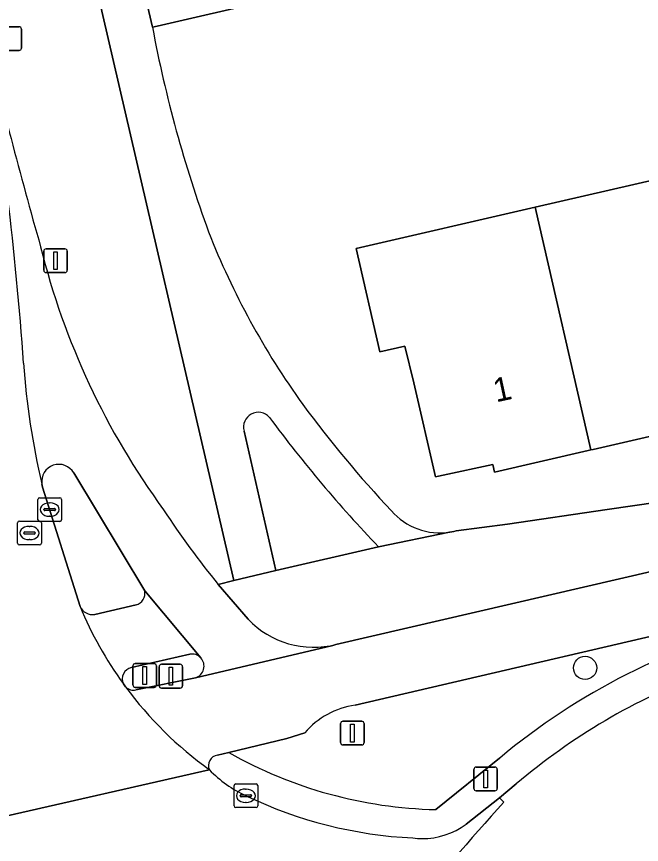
# Model space of a CAD drawing. Extents: x 156412 to 157779, y 382335 to 383768.
# Drawn here: x 156663.93 to 156690.27, y 382927.91 to 382962.77 of the extents above; entities that cross this region are included whole.
import ezdxf

# ---------------------------------------------------------------- set-up
doc = ezdxf.new("R2010")
doc.units = 0
for name, color, linetype in [('IMGEO_Berm_groen', 7, 'Continuous'), ('IMGEO_Boom', 7, 'Continuous'), ('IMGEO_Drukknoppaal', 7, 'Continuous'), ('IMGEO_Erf', 7, 'Continuous'), ('IMGEO_Fietspad_gesloten', 7, 'Continuous'), ('IMGEO_Kolk', 7, 'Continuous'), ('IMGEO_Lichtmast', 7, 'Continuous'), ('IMGEO_OVBaan_gesloten', 7, 'Continuous'), ('IMGEO_Pand', 7, 'Continuous'), ('IMGEO_Pand_nummerreeks', 7, 'Continuous'), ('IMGEO_Rijbaan_lokaal_gesloten', 7, 'Continuous'), ('IMGEO_Rijbaan_regionaal_gesloten', 7, 'Continuous'), ('IMGEO_Rioolput', 7, 'Continuous'), ('IMGEO_Verkeersbordpaal', 7, 'Continuous'), ('IMGEO_Verkeerseiland_groen', 7, 'Continuous'), ('IMGEO_Verkeerseiland_open', 7, 'Continuous'), ('IMGEO_Verkeersregelinstallatiepaal', 7, 'Continuous'), ('IMGEO_Voetpad_open', 7, 'Continuous')]:
    doc.layers.add(name, color=color, linetype=linetype)

msp = doc.modelspace()

# ---------------------------------------------------------------- linework, layer by layer
at = {"layer": 'IMGEO_Berm_groen'}
for points in [[(156672.436, 382938.851), (156673.083, 382939.021), (156667.343, 382963.791)], [(156695.687, 382937.307), (156695.578, 382937.817), (156678.199, 382933.78)], [(156676.078, 382932.611), (156675.33, 382932.367), (156672.879, 382931.781)], [(156681.603, 382929.378), (156684.293, 382931.549)]]:
    msp.add_lwpolyline(points, dxfattribs=at)
for centre, radius, start, end in [((156852.43, 383006.82), 195.033, 193.21871, 195.99498), ((156695.66, 382960.697), 31.644, 193.9326, 216.2229), ((156700.822, 382962.05), 36.66, 213.1595, 219.2581), ((156702.486, 382909.702), 28.43, 103.8353, 129.7845), ((156678.732, 382930.304), 3.517, 98.7213, 139.0019), ((156682.015, 382947.91), 18.536, 240.472, 268.7279)]:
    msp.add_arc(centre, radius, start, end, dxfattribs=at)
at = {"layer": 'IMGEO_Boom'}
msp.add_circle((156687.894, 382935.343), 0.489, dxfattribs=at)
at = {"layer": 'IMGEO_Drukknoppaal'}
for p, q in [((156669.939, 382934.595), (156669.939, 382935.395)), ((156669.939, 382935.395), (156669.939, 382934.595)), ((156670.039, 382935.495), (156670.829, 382935.495)), ((156670.829, 382935.495), (156670.039, 382935.495)), ((156670.929, 382935.395), (156670.929, 382934.595)), ((156670.929, 382934.595), (156670.929, 382935.395)), ((156670.829, 382934.495), (156670.039, 382934.495)), ((156670.039, 382934.495), (156670.829, 382934.495))]:
    msp.add_line(p, q, dxfattribs=at)
msp.add_lwpolyline([(156670.359, 382935.37), (156670.509, 382935.37), (156670.509, 382934.62), (156670.359, 382934.62), (156670.359, 382935.37)], dxfattribs=at)
for centre, start, end in [((156670.039, 382935.395), 90, 180), ((156670.039, 382935.395), 90, 180), ((156670.829, 382935.395), 0, 90), ((156670.829, 382935.395), 360, 90), ((156670.039, 382934.595), 180, 270), ((156670.039, 382934.595), 180, 270), ((156670.829, 382934.595), 270, 0), ((156670.829, 382934.595), 270, 0)]:
    msp.add_arc(centre, 0.1, start, end, dxfattribs=at)
at = {"layer": 'IMGEO_Erf'}
for points in [[(156679.422, 382964.581), (156669.864, 382962.371), (156669.66, 382962.324)], [(156694.262, 382945.935), (156688.233, 382944.545), (156688.133, 382944.522), (156688.029, 382944.497), (156684.08, 382943.587), (156684.002, 382943.914), (156681.915, 382943.463), (156681.71, 382943.419), (156681.59, 382943.393), (156680.67, 382947.354), (156680.301, 382948.897), (156679.243, 382948.657), (156678.244, 382953.005), (156685.784, 382954.744), (156692.021, 382956.182)], [(156682.186, 382941.059), (156682.277, 382941.074), (156682.367, 382941.093), (156682.457, 382941.114), (156684.621, 382941.401), (156688.818, 382942.007), (156690.964, 382942.317), (156695.172, 382942.922), (156697.316, 382943.283), (156701.49, 382943.97), (156703.626, 382944.363), (156707.784, 382945.131), (156709.9, 382945.567), (156714.056, 382946.398), (156716.17, 382946.889), (156720.294, 382947.835), (156722.404, 382948.322), (156726.534, 382949.277), (156728.633, 382949.759), (156732.769, 382950.716), (156734.871, 382951.2), (156739.004, 382952.161), (156741.095, 382952.641)]]:
    msp.add_lwpolyline(points, dxfattribs=at)
for centre, radius, start, end in [((156723.135, 382972.366), 54.41, 190.6361, 200.063), ((156702.549, 382965.678), 32.787, 201.4252, 215.9283), ((156712.216, 382972.863), 44.832, 216.1151, 223.569), ((156681.781, 382943.737), 2.709, 220.8947, 278.6036)]:
    msp.add_arc(centre, radius, start, end, dxfattribs=at)
at = {"layer": 'IMGEO_Fietspad_gesloten'}
for points in [[(156842.01, 382974.354), (156795.232, 382963.573), (156787.319, 382961.747), (156787.276, 382961.74), (156750.276, 382953.189), (156677.395, 382936.335), (156677.258, 382936.285), (156671.471, 382934.925), (156668.966, 382934.417)], [(156678.199, 382933.78), (156695.578, 382937.817), (156729.465, 382945.688), (156786.356, 382958.829), (156798.767, 382961.709), (156800.631, 382962.152), (156802.551, 382962.586), (156802.935, 382962.706)], [(156666.346, 382943.555), (156669.332, 382938.592), (156671.697, 382935.765)], [(156673.691, 382937.395), (156672.436, 382938.851)], [(156671.471, 382934.925), (156677.258, 382936.285), (156677.395, 382936.335)], [(156672.398, 382931.666), (156672.879, 382931.781), (156675.33, 382932.367), (156676.078, 382932.611)]]:
    msp.add_lwpolyline(points, dxfattribs=at)
for centre, radius, start, end in [((156852.43, 383006.82), 195.033, 193.21871, 195.99498), ((156510.161, 382937.028), 154.471, 4.13618, 9.38663), ((156695.66, 382960.697), 31.644, 193.9326, 216.2229), ((156695.739, 382950.339), 31.584, 183.9374, 193.2718), ((156665.719, 382943.187), 0.727, 30.3959, 187.8466), ((156700.822, 382962.05), 36.66, 213.1595, 219.2581), ((156676.44, 382940.001), 3.788, 223.4645, 284.5956), ((156671.322, 382935.415), 0.513, 286.8853, 42.9973), ((156668.864, 382934.886), 0.48, 225.4275, 282.3028), ((156681.516, 382944.159), 16.16, 216.5106, 234.1751), ((156678.732, 382930.304), 3.517, 98.7213, 139.0019), ((156672.454, 382931.235), 0.435, 97.3394, 204.2488)]:
    msp.add_arc(centre, radius, start, end, dxfattribs=at)
at = {"layer": 'IMGEO_Kolk'}
for p, q in [((156664.829, 382941.583), (156664.829, 382942.435)), ((156664.904, 382942.509), (156665.756, 382942.509)), ((156665.83, 382942.435), (156665.83, 382941.583)), ((156665.088, 382942.003), (156665.088, 382942.015)), ((156665.131, 382942.052), (156665.529, 382942.052)), ((156665.317, 382942.289), (156665.342, 382942.289)), ((156665.572, 382942.015), (156665.572, 382942.003)), ((156665.526, 382941.966), (156665.128, 382941.966)), ((156665.34, 382941.729), (156665.315, 382941.729)), ((156665.756, 382941.509), (156664.904, 382941.509)), ((156673.097, 382929.535), (156673.097, 382930.387)), ((156673.172, 382930.461), (156674.024, 382930.461)), ((156673.585, 382930.241), (156673.61, 382930.241)), ((156674.098, 382930.387), (156674.098, 382929.535)), ((156673.356, 382929.955), (156673.356, 382929.967)), ((156673.794, 382929.918), (156673.396, 382929.918)), ((156673.399, 382930.004), (156673.797, 382930.004)), ((156673.84, 382929.967), (156673.84, 382929.955)), ((156674.024, 382929.461), (156673.172, 382929.461)), ((156673.608, 382929.681), (156673.583, 382929.681))]:
    msp.add_line(p, q, dxfattribs=at)
for points in [[(156664.829, 382941.583), (156664.829, 382942.435)], [(156664.904, 382942.509), (156665.756, 382942.509)], [(156665.83, 382942.435), (156665.83, 382941.583)], [(156665.756, 382941.509), (156664.904, 382941.509)], [(156673.097, 382929.535), (156673.097, 382930.387)], [(156673.172, 382930.461), (156674.024, 382930.461)], [(156674.098, 382930.387), (156674.098, 382929.535)], [(156674.024, 382929.461), (156673.172, 382929.461)]]:
    msp.add_lwpolyline(points, dxfattribs=at)
for centre, radius, start, end in [((156664.906, 382942.433), 0.0765, 91.552, 178.448), ((156664.906, 382942.433), 0.0765, 91.552, 178.448), ((156665.754, 382942.433), 0.0765, 1.552, 88.448), ((156665.754, 382942.433), 0.0765, 1.552, 88.448), ((156665.128, 382942.012), 0.0403, 85.8775, 175.7526), ((156665.125, 382942.002), 0.0366, 178.938, 274.7102), ((156665.529, 382942.009), 0.043, 264.8664, 352.4533), ((156665.533, 382942.014), 0.0386, 1.7309, 96.639), ((156664.906, 382941.585), 0.0765, 181.552, 268.448), ((156664.906, 382941.585), 0.0765, 181.552, 268.448), ((156665.754, 382941.585), 0.0765, 271.552, 358.448), ((156665.754, 382941.585), 0.0765, 271.552, 358.448), ((156673.174, 382930.385), 0.0765, 91.552, 178.448), ((156673.174, 382930.385), 0.0765, 91.552, 178.448), ((156674.022, 382930.385), 0.0765, 1.552, 88.448), ((156674.022, 382930.385), 0.0765, 1.552, 88.448), ((156673.396, 382929.964), 0.0403, 85.8775, 175.7526), ((156673.393, 382929.954), 0.0366, 178.938, 274.7102), ((156673.797, 382929.961), 0.043, 264.8664, 352.4533), ((156673.801, 382929.966), 0.0386, 1.7309, 96.639), ((156673.174, 382929.537), 0.0765, 181.552, 268.448), ((156673.174, 382929.537), 0.0765, 181.552, 268.448), ((156674.022, 382929.537), 0.0765, 271.552, 358.448), ((156674.022, 382929.537), 0.0765, 271.552, 358.448)]:
    msp.add_arc(centre, radius, start, end, dxfattribs=at)
for centre, major_axis, ratio, start_param, end_param in [((156665.316, 382942.009), (-0.387, 0.002), 0.722429, 4.712389, 7.853982), ((156665.341, 382942.009), (-0.39, 0.002), 0.717154, 1.570796, 4.712389), ((156673.584, 382929.961), (-0.387, 0.002), 0.722429, 4.712389, 7.853982), ((156673.609, 382929.961), (-0.39, 0.002), 0.717154, 1.570796, 4.712389)]:
    msp.add_ellipse(centre, major_axis=major_axis, ratio=ratio, start_param=start_param, end_param=end_param, dxfattribs=at)
at = {"layer": 'IMGEO_Lichtmast'}
for p, q in [((156665.077, 382952.089), (156665.077, 382952.889)), ((156665.077, 382952.889), (156665.077, 382952.089)), ((156665.177, 382952.989), (156665.967, 382952.989)), ((156665.967, 382952.989), (156665.177, 382952.989)), ((156666.067, 382952.889), (156666.067, 382952.089)), ((156666.067, 382952.089), (156666.067, 382952.889)), ((156665.967, 382951.989), (156665.177, 382951.989)), ((156665.177, 382951.989), (156665.967, 382951.989)), ((156683.205, 382930.267), (156683.205, 382931.067)), ((156683.205, 382931.067), (156683.205, 382930.267)), ((156683.305, 382931.167), (156684.095, 382931.167)), ((156684.095, 382931.167), (156683.305, 382931.167)), ((156684.195, 382931.067), (156684.195, 382930.267)), ((156684.195, 382930.267), (156684.195, 382931.067)), ((156684.095, 382930.167), (156683.305, 382930.167)), ((156683.305, 382930.167), (156684.095, 382930.167))]:
    msp.add_line(p, q, dxfattribs=at)
for points in [[(156665.497, 382952.864), (156665.647, 382952.864), (156665.647, 382952.114), (156665.497, 382952.114), (156665.497, 382952.864)], [(156683.625, 382931.042), (156683.775, 382931.042), (156683.775, 382930.292), (156683.625, 382930.292), (156683.625, 382931.042)]]:
    msp.add_lwpolyline(points, dxfattribs=at)
for centre, start, end in [((156665.177, 382952.889), 90, 180), ((156665.177, 382952.889), 90, 180), ((156665.967, 382952.889), 0, 90), ((156665.967, 382952.889), 360, 90), ((156665.177, 382952.089), 180, 270), ((156665.177, 382952.089), 180, 270), ((156665.967, 382952.089), 270, 0), ((156665.967, 382952.089), 270, 0), ((156683.305, 382931.067), 90, 180), ((156683.305, 382931.067), 90, 180), ((156684.095, 382931.067), 0, 90), ((156684.095, 382931.067), 360, 90), ((156683.305, 382930.267), 180, 270), ((156683.305, 382930.267), 180, 270), ((156684.095, 382930.267), 270, 0), ((156684.095, 382930.267), 270, 0)]:
    msp.add_arc(centre, 0.1, start, end, dxfattribs=at)
at = {"layer": 'IMGEO_OVBaan_gesloten'}
msp.add_lwpolyline([(156684.989, 382930.457), (156684.288, 382929.867), (156684.473, 382929.689)], dxfattribs=at)
for centre, radius, start, end in [((156702.424, 382909.882), 26.968, 110.7166, 130.2779), ((156709.581, 382901.543), 29.878, 103.8905, 140.0495), ((156784.848, 382838.547), 135.58, 137.76022, 143.16252)]:
    msp.add_arc(centre, radius, start, end, dxfattribs=at)
at = {"layer": 'IMGEO_Pand'}
for points in [[(156678.32, 382969.463), (156668.527, 382967.194), (156669.66, 382962.324), (156669.864, 382962.371), (156679.422, 382964.581), (156679.378, 382964.776)], [(156692.021, 382956.182), (156685.784, 382954.744), (156688.133, 382944.522), (156688.233, 382944.545), (156694.262, 382945.935), (156694.466, 382945.982)], [(156685.784, 382954.744), (156678.244, 382953.005), (156679.243, 382948.657), (156680.301, 382948.897), (156680.67, 382947.354), (156681.59, 382943.393), (156681.71, 382943.419), (156681.915, 382943.463), (156684.002, 382943.914), (156684.08, 382943.587), (156688.029, 382944.497), (156688.133, 382944.522)]]:
    msp.add_lwpolyline(points, close=True, dxfattribs=at)
at = {"layer": 'IMGEO_Rijbaan_lokaal_gesloten'}
for points in [[(156666.607, 382937.928), (156665.032, 382942.951), (156664.999, 382943.088)], [(156661.789, 382940.297), (156662.36, 382936.934), (156663.012, 382933.572), (156663.031, 382933.372), (156663.032, 382929.001), (156672.057, 382931.056)], [(156668.527, 382934.544), (156668.437, 382934.668)]]:
    msp.add_lwpolyline(points, dxfattribs=at)
for centre, radius, start, end in [((156510.161, 382937.028), 154.471, 4.13618, 9.38663), ((156695.739, 382950.339), 31.584, 183.9374, 193.2718), ((156681.479, 382944.133), 16.114, 202.6464, 215.9689), ((156681.516, 382944.159), 16.16, 216.5106, 234.1751)]:
    msp.add_arc(centre, radius, start, end, dxfattribs=at)
at = {"layer": 'IMGEO_Rijbaan_regionaal_gesloten'}
for points in [[(156672.057, 382931.056), (156663.032, 382929.001)], [(156684.473, 382929.689), (156684.288, 382929.867), (156682.878, 382928.763)]]:
    msp.add_lwpolyline(points, dxfattribs=at)
for centre, radius, start, end in [((156675.715, 382934.576), 5.076, 223.8979, 245.3788), ((156709.581, 382901.543), 29.878, 103.8905, 140.0495), ((156681.539, 382946.557), 18.397, 244.4353, 267.1936), ((156784.848, 382838.547), 135.58, 137.76022, 143.16252), ((156681.037, 382931.252), 3.097, 269.6937, 306.4902), ((156681.037, 382931.22), 3.064, 262.5243, 269.6883)]:
    msp.add_arc(centre, radius, start, end, dxfattribs=at)
at = {"layer": 'IMGEO_Rioolput'}
for p, q in [((156663.977, 382940.598), (156663.977, 382941.45)), ((156664.052, 382941.524), (156664.904, 382941.524)), ((156664.465, 382941.304), (156664.49, 382941.304)), ((156664.978, 382941.45), (156664.978, 382940.598)), ((156664.236, 382941.018), (156664.236, 382941.03)), ((156664.674, 382940.981), (156664.276, 382940.981)), ((156664.279, 382941.067), (156664.677, 382941.067)), ((156664.72, 382941.03), (156664.72, 382941.018)), ((156664.488, 382940.744), (156664.463, 382940.744)), ((156664.904, 382940.524), (156664.052, 382940.524))]:
    msp.add_line(p, q, dxfattribs=at)
for points in [[(156663.977, 382940.598), (156663.977, 382941.45)], [(156664.052, 382941.524), (156664.904, 382941.524)], [(156664.978, 382941.45), (156664.978, 382940.598)], [(156664.904, 382940.524), (156664.052, 382940.524)]]:
    msp.add_lwpolyline(points, dxfattribs=at)
for centre, radius, start, end in [((156664.054, 382941.448), 0.0765, 91.552, 178.448), ((156664.054, 382941.448), 0.0765, 91.552, 178.448), ((156664.902, 382941.448), 0.0765, 1.552, 88.448), ((156664.902, 382941.448), 0.0765, 1.552, 88.448), ((156664.276, 382941.027), 0.0403, 85.8775, 175.7526), ((156664.273, 382941.017), 0.0366, 178.938, 274.7102), ((156664.677, 382941.024), 0.043, 264.8664, 352.4533), ((156664.681, 382941.029), 0.0386, 1.7309, 96.639), ((156664.054, 382940.6), 0.0765, 181.552, 268.448), ((156664.054, 382940.6), 0.0765, 181.552, 268.448), ((156664.902, 382940.6), 0.0765, 271.552, 358.448), ((156664.902, 382940.6), 0.0765, 271.552, 358.448)]:
    msp.add_arc(centre, radius, start, end, dxfattribs=at)
for centre, major_axis, ratio, start_param, end_param in [((156664.464, 382941.024), (-0.387, 0.002), 0.722429, 4.712389, 7.853982), ((156664.489, 382941.024), (-0.39, 0.002), 0.717154, 1.570796, 4.712389)]:
    msp.add_ellipse(centre, major_axis=major_axis, ratio=ratio, start_param=start_param, end_param=end_param, dxfattribs=at)
at = {"layer": 'IMGEO_Verkeersbordpaal'}
for p, q in [((156663.248, 382962.342), (156664.038, 382962.342)), ((156664.038, 382962.342), (156663.248, 382962.342)), ((156664.138, 382962.242), (156664.138, 382961.442)), ((156664.138, 382961.442), (156664.138, 382962.242)), ((156664.038, 382961.342), (156663.248, 382961.342)), ((156663.248, 382961.342), (156664.038, 382961.342)), ((156677.59, 382932.198), (156677.59, 382932.998)), ((156677.59, 382932.998), (156677.59, 382932.198)), ((156677.69, 382933.098), (156678.48, 382933.098)), ((156678.48, 382933.098), (156677.69, 382933.098)), ((156678.58, 382932.998), (156678.58, 382932.198)), ((156678.58, 382932.198), (156678.58, 382932.998)), ((156678.48, 382932.098), (156677.69, 382932.098)), ((156677.69, 382932.098), (156678.48, 382932.098))]:
    msp.add_line(p, q, dxfattribs=at)
msp.add_lwpolyline([(156678.01, 382932.973), (156678.16, 382932.973), (156678.16, 382932.223), (156678.01, 382932.223), (156678.01, 382932.973)], dxfattribs=at)
for centre, start, end in [((156664.038, 382962.242), 0, 90), ((156664.038, 382962.242), 360, 90), ((156664.038, 382961.442), 270, 0), ((156664.038, 382961.442), 270, 0), ((156677.69, 382932.998), 90, 180), ((156677.69, 382932.998), 90, 180), ((156678.48, 382932.998), 0, 90), ((156678.48, 382932.998), 360, 90), ((156677.69, 382932.198), 180, 270), ((156677.69, 382932.198), 180, 270), ((156678.48, 382932.198), 270, 0), ((156678.48, 382932.198), 270, 0)]:
    msp.add_arc(centre, 0.1, start, end, dxfattribs=at)
at = {"layer": 'IMGEO_Verkeerseiland_groen'}
msp.add_lwpolyline([(156673.524, 382945.315), (156674.862, 382939.439), (156679.19, 382940.447)], dxfattribs=at)
for centre, radius, start, end in [((156674.123, 382945.485), 0.623, 41.0952, 195.87), ((156717.439, 382977.384), 53.173, 216.3141, 224.001)]:
    msp.add_arc(centre, radius, start, end, dxfattribs=at)
at = {"layer": 'IMGEO_Verkeerseiland_open'}
for points in [[(156669.332, 382938.592), (156666.346, 382943.555)], [(156664.999, 382943.088), (156665.032, 382942.951), (156666.607, 382937.928)], [(156667.225, 382937.598), (156668.969, 382937.996)], [(156671.229, 382935.919), (156668.775, 382935.357)], [(156668.966, 382934.417), (156671.471, 382934.925)], [(156668.437, 382934.668), (156668.527, 382934.544)], [(156672.879, 382931.781), (156672.398, 382931.666)], [(156684.293, 382931.549), (156681.603, 382929.378)], [(156682.878, 382928.763), (156684.288, 382929.867), (156684.989, 382930.457)]]:
    msp.add_lwpolyline(points, dxfattribs=at)
for centre, radius, start, end in [((156665.719, 382943.187), 0.727, 30.3959, 187.8466), ((156668.846, 382938.48), 0.499, 284.293, 13.0192), ((156667.134, 382938.171), 0.58, 204.7692, 279.0281), ((156702.486, 382909.702), 28.43, 103.8353, 129.7845), ((156671.323, 382935.416), 0.511, 42.9879, 100.5835), ((156671.322, 382935.415), 0.513, 286.8853, 42.9973), ((156668.863, 382934.886), 0.479, 100.5781, 207.1599), ((156702.424, 382909.882), 26.968, 110.7166, 130.2779), ((156668.864, 382934.886), 0.48, 225.4275, 282.3028), ((156672.454, 382931.235), 0.435, 97.3394, 204.2488), ((156682.015, 382947.91), 18.536, 240.472, 268.7279), ((156675.715, 382934.576), 5.076, 223.8979, 245.3788), ((156681.539, 382946.557), 18.397, 244.4353, 267.1936), ((156681.037, 382931.252), 3.097, 269.6937, 306.4902), ((156681.037, 382931.22), 3.064, 262.5243, 269.6883)]:
    msp.add_arc(centre, radius, start, end, dxfattribs=at)
at = {"layer": 'IMGEO_Verkeersregelinstallatiepaal'}
for p, q in [((156668.837, 382934.625), (156668.837, 382935.425)), ((156668.837, 382935.425), (156668.837, 382934.625)), ((156668.937, 382935.525), (156669.727, 382935.525)), ((156669.727, 382935.525), (156668.937, 382935.525)), ((156669.827, 382935.425), (156669.827, 382934.625)), ((156669.827, 382934.625), (156669.827, 382935.425)), ((156669.727, 382934.525), (156668.937, 382934.525)), ((156668.937, 382934.525), (156669.727, 382934.525)), ((156683.205, 382930.267), (156683.205, 382931.067)), ((156683.205, 382931.067), (156683.205, 382930.267)), ((156683.305, 382931.167), (156684.095, 382931.167)), ((156684.095, 382931.167), (156683.305, 382931.167)), ((156684.195, 382931.067), (156684.195, 382930.267)), ((156684.195, 382930.267), (156684.195, 382931.067)), ((156684.095, 382930.167), (156683.305, 382930.167)), ((156683.305, 382930.167), (156684.095, 382930.167))]:
    msp.add_line(p, q, dxfattribs=at)
for points in [[(156669.257, 382935.4), (156669.407, 382935.4), (156669.407, 382934.65), (156669.257, 382934.65), (156669.257, 382935.4)], [(156683.625, 382931.042), (156683.775, 382931.042), (156683.775, 382930.292), (156683.625, 382930.292), (156683.625, 382931.042)]]:
    msp.add_lwpolyline(points, dxfattribs=at)
for centre, start, end in [((156668.937, 382935.425), 90, 180), ((156668.937, 382935.425), 90, 180), ((156669.727, 382935.425), 0, 90), ((156669.727, 382935.425), 360, 90), ((156668.937, 382934.625), 180, 270), ((156668.937, 382934.625), 180, 270), ((156669.727, 382934.625), 270, 0), ((156669.727, 382934.625), 270, 0), ((156683.305, 382931.067), 90, 180), ((156683.305, 382931.067), 90, 180), ((156684.095, 382931.067), 0, 90), ((156684.095, 382931.067), 360, 90), ((156683.305, 382930.267), 180, 270), ((156683.305, 382930.267), 180, 270), ((156684.095, 382930.267), 270, 0), ((156684.095, 382930.267), 270, 0)]:
    msp.add_arc(centre, 0.1, start, end, dxfattribs=at)
at = {"layer": 'IMGEO_Voetpad_open'}
for points in [[(156669.66, 382962.324), (156668.527, 382967.194), (156668.232, 382968.423), (156667.596, 382971.076), (156667.495, 382971.548), (156667.152, 382973.053), (156665.858, 382978.665), (156665.247, 382981.316), (156660.941, 383000), (156658.2, 383011.895)], [(156660.407, 382972.621), (156665.539, 382971.451), (156667.343, 382963.791), (156673.083, 382939.021), (156674.862, 382939.439), (156673.524, 382945.315)], [(156677.395, 382936.335), (156750.276, 382953.189)], [(156690.964, 382942.317), (156688.818, 382942.007), (156684.621, 382941.401), (156682.457, 382941.114), (156682.367, 382941.093), (156682.277, 382941.074), (156682.186, 382941.059), (156679.19, 382940.447), (156674.862, 382939.439), (156673.083, 382939.021), (156672.436, 382938.851), (156673.691, 382937.395)], [(156679.19, 382940.447), (156682.186, 382941.059)], [(156671.697, 382935.765), (156669.332, 382938.592)], [(156668.969, 382937.996), (156667.225, 382937.598)], [(156668.775, 382935.357), (156671.229, 382935.919)]]:
    msp.add_lwpolyline(points, dxfattribs=at)
for centre, radius, start, end in [((156723.135, 382972.366), 54.41, 190.6361, 200.063), ((156702.549, 382965.678), 32.787, 201.4252, 215.9283), ((156712.216, 382972.863), 44.832, 216.1151, 223.569), ((156674.123, 382945.485), 0.623, 41.0952, 195.87), ((156717.439, 382977.384), 53.173, 216.3141, 224.001), ((156681.781, 382943.737), 2.709, 220.8947, 278.6036), ((156668.846, 382938.48), 0.499, 284.293, 13.0192), ((156667.134, 382938.171), 0.58, 204.7692, 279.0281), ((156681.479, 382944.133), 16.114, 202.6464, 215.9689), ((156676.44, 382940.001), 3.788, 223.4645, 284.5956), ((156671.323, 382935.416), 0.511, 42.9879, 100.5835), ((156668.863, 382934.886), 0.479, 100.5781, 207.1599)]:
    msp.add_arc(centre, radius, start, end, dxfattribs=at)

# ---------------------------------------------------------------- texts
at = {"layer": 'IMGEO_Pand_nummerreeks'}
msp.add_text('1', height=1, rotation=12.1921, dxfattribs=at).set_placement((156684.14, 382946.522))

doc.saveas('drawing.dxf')
